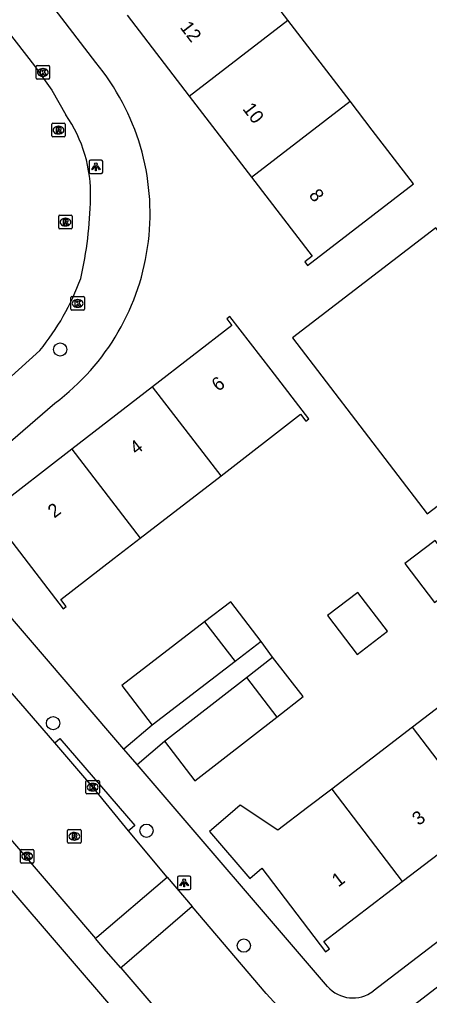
# Model space of a CAD drawing. Extents: x 159353 to 160616, y 385893 to 387321.
# Drawn here: x 160194.4 to 160224.8, y 386516.4 to 386588.5 of the extents above; entities that cross this region are included whole.
import ezdxf

# ---------------------------------------------------------------- set-up
doc = ezdxf.new("R2010")
doc.units = 0
for name, color, linetype in [('IMGEO_Boom', 7, 'Continuous'), ('IMGEO_Kolk', 7, 'Continuous'), ('IMGEO_Lichtpunt', 7, 'Continuous'), ('IMGEO_Pand', 7, 'Continuous'), ('IMGEO_Pand_nummerreeks', 7, 'Continuous'), ('IMGEO_Rijbaan_lokaal_open', 7, 'Continuous'), ('IMGEO_Rioolput', 7, 'Continuous'), ('IMGEO_Voetpad_open', 7, 'Continuous')]:
    doc.layers.add(name, color=color, linetype=linetype)

msp = doc.modelspace()

# ---------------------------------------------------------------- linework, layer by layer
at = {"layer": 'IMGEO_Boom'}
for centre in [(160197.425, 386564.094), (160196.894, 386536.481), (160203.813, 386528.538), (160211.009, 386520.048)]:
    msp.add_circle(centre, 0.489, dxfattribs=at)
at = {"layer": 'IMGEO_Kolk'}
for p, q in [((160195.639, 386584.148), (160195.639, 386585)), ((160195.714, 386585.074), (160196.566, 386585.074)), ((160196.127, 386584.854), (160196.152, 386584.854)), ((160196.64, 386585), (160196.64, 386584.148)), ((160196.15, 386584.294), (160196.125, 386584.294)), ((160196.566, 386584.074), (160195.714, 386584.074)), ((160198.212, 386567.077), (160198.212, 386567.929)), ((160198.287, 386568.003), (160199.139, 386568.003)), ((160198.7, 386567.783), (160198.725, 386567.783)), ((160199.213, 386567.929), (160199.213, 386567.077)), ((160199.139, 386567.003), (160198.287, 386567.003)), ((160198.723, 386567.223), (160198.698, 386567.223)), ((160199.402, 386532.258), (160200.254, 386532.258)), ((160199.327, 386531.332), (160199.327, 386532.184)), ((160199.838, 386531.478), (160199.813, 386531.478)), ((160199.815, 386532.038), (160199.84, 386532.038)), ((160200.328, 386532.184), (160200.328, 386531.332)), ((160200.254, 386531.258), (160199.402, 386531.258)), ((160194.552, 386527.15), (160195.404, 386527.15)), ((160194.477, 386526.224), (160194.477, 386527.076)), ((160194.965, 386526.93), (160194.99, 386526.93)), ((160195.478, 386527.076), (160195.478, 386526.224)), ((160195.404, 386526.15), (160194.552, 386526.15)), ((160194.988, 386526.37), (160194.963, 386526.37))]:
    msp.add_line(p, q, dxfattribs=at)
for points in [[(160195.639, 386584.148), (160195.639, 386585)], [(160195.714, 386585.074), (160196.566, 386585.074)], [(160196.64, 386585), (160196.64, 386584.148)], [(160195.96, 386584.774), (160196.083, 386584.774), (160196.083, 386584.623), (160196.213, 386584.774), (160196.377, 386584.774), (160196.231, 386584.623), (160196.384, 386584.374), (160196.232, 386584.374), (160196.147, 386584.538), (160196.083, 386584.471), (160196.083, 386584.374), (160195.96, 386584.374), (160195.96, 386584.774)], [(160196.566, 386584.074), (160195.714, 386584.074)], [(160198.212, 386567.077), (160198.212, 386567.929)], [(160198.287, 386568.003), (160199.139, 386568.003)], [(160198.533, 386567.703), (160198.656, 386567.703), (160198.656, 386567.552), (160198.786, 386567.703), (160198.95, 386567.703), (160198.804, 386567.552), (160198.957, 386567.303), (160198.805, 386567.303), (160198.72, 386567.467), (160198.656, 386567.4), (160198.656, 386567.303), (160198.533, 386567.303), (160198.533, 386567.703)], [(160199.213, 386567.929), (160199.213, 386567.077)], [(160199.139, 386567.003), (160198.287, 386567.003)], [(160199.402, 386532.258), (160200.254, 386532.258)], [(160199.327, 386531.332), (160199.327, 386532.184)], [(160199.648, 386531.958), (160199.771, 386531.958), (160199.771, 386531.807), (160199.901, 386531.958), (160200.065, 386531.958), (160199.919, 386531.807), (160200.072, 386531.558), (160199.92, 386531.558), (160199.835, 386531.722), (160199.771, 386531.655), (160199.771, 386531.558), (160199.648, 386531.558), (160199.648, 386531.958)], [(160200.328, 386532.184), (160200.328, 386531.332)], [(160200.254, 386531.258), (160199.402, 386531.258)], [(160194.552, 386527.15), (160195.404, 386527.15)], [(160194.477, 386526.224), (160194.477, 386527.076)], [(160194.798, 386526.85), (160194.921, 386526.85), (160194.921, 386526.699), (160195.051, 386526.85), (160195.215, 386526.85), (160195.069, 386526.699), (160195.222, 386526.45), (160195.07, 386526.45), (160194.985, 386526.614), (160194.921, 386526.547), (160194.921, 386526.45), (160194.798, 386526.45), (160194.798, 386526.85)], [(160195.478, 386527.076), (160195.478, 386526.224)], [(160195.404, 386526.15), (160194.552, 386526.15)]]:
    msp.add_lwpolyline(points, dxfattribs=at)
for centre, start, end in [((160195.716, 386584.998), 91.55205, 178.44795), ((160195.716, 386584.998), 91.55205, 178.44795), ((160196.564, 386584.998), 1.55205, 88.44795), ((160196.564, 386584.998), 1.55205, 88.44795), ((160195.716, 386584.15), 181.55205, 268.44795), ((160195.716, 386584.15), 181.55205, 268.44795), ((160196.564, 386584.15), 271.55205, 358.44795), ((160196.564, 386584.15), 271.55205, 358.44795), ((160198.289, 386567.927), 91.55205, 178.44795), ((160198.289, 386567.927), 91.55205, 178.44795), ((160199.137, 386567.927), 1.55205, 88.44795), ((160199.137, 386567.927), 1.55205, 88.44795), ((160198.289, 386567.079), 181.55205, 268.44795), ((160198.289, 386567.079), 181.55205, 268.44795), ((160199.137, 386567.079), 271.55205, 358.44795), ((160199.137, 386567.079), 271.55205, 358.44795), ((160199.404, 386532.182), 91.55205, 178.44795), ((160199.404, 386532.182), 91.55205, 178.44795), ((160200.252, 386532.182), 1.55205, 88.44795), ((160200.252, 386532.182), 1.55205, 88.44795), ((160199.404, 386531.334), 181.55205, 268.44795), ((160199.404, 386531.334), 181.55205, 268.44795), ((160200.252, 386531.334), 271.55205, 358.44795), ((160200.252, 386531.334), 271.55205, 358.44795), ((160194.554, 386527.074), 91.55205, 178.44795), ((160194.554, 386527.074), 91.55205, 178.44795), ((160195.402, 386527.074), 1.55205, 88.44795), ((160195.402, 386527.074), 1.55205, 88.44795), ((160194.554, 386526.226), 181.55205, 268.44795), ((160194.554, 386526.226), 181.55205, 268.44795), ((160195.402, 386526.226), 271.55205, 358.44795), ((160195.402, 386526.226), 271.55205, 358.44795)]:
    msp.add_arc(centre, 0.0765, start, end, dxfattribs=at)
for centre, major_axis, ratio, start_param, end_param in [((160196.126, 386584.574), (-0.387, 0.002), 0.722429, 4.712389, 7.853982), ((160196.151, 386584.574), (-0.39, 0.002), 0.717154, 1.570796, 4.712389), ((160198.699, 386567.503), (-0.387, 0.002), 0.722429, 4.712389, 7.853982), ((160198.724, 386567.503), (-0.39, 0.002), 0.717154, 1.570796, 4.712389), ((160199.814, 386531.758), (-0.387, 0.002), 0.722429, 4.712389, 7.853982), ((160199.839, 386531.758), (-0.39, 0.002), 0.717154, 1.570796, 4.712389), ((160194.964, 386526.65), (-0.387, 0.002), 0.722429, 4.712389, 7.853982), ((160194.989, 386526.65), (-0.39, 0.002), 0.717154, 1.570796, 4.712389)]:
    msp.add_ellipse(centre, major_axis=major_axis, ratio=ratio, start_param=start_param, end_param=end_param, dxfattribs=at)
at = {"layer": 'IMGEO_Lichtpunt'}
for p, q in [((160199.569, 386577.998), (160199.569, 386577.191)), ((160199.569, 386577.998), (160199.569, 386577.191)), ((160200.471, 386578.093), (160199.663, 386578.093)), ((160200.471, 386578.093), (160199.663, 386578.093)), ((160200.565, 386577.191), (160200.565, 386577.998)), ((160200.565, 386577.191), (160200.565, 386577.998)), ((160199.663, 386577.097), (160200.471, 386577.097)), ((160199.663, 386577.097), (160200.471, 386577.097)), ((160206.099, 386525.088), (160206.099, 386524.281)), ((160206.099, 386525.088), (160206.099, 386524.281)), ((160207.001, 386525.183), (160206.193, 386525.183)), ((160207.001, 386525.183), (160206.193, 386525.183)), ((160207.095, 386524.281), (160207.095, 386525.088)), ((160207.095, 386524.281), (160207.095, 386525.088)), ((160206.193, 386524.187), (160207.001, 386524.187)), ((160206.193, 386524.187), (160207.001, 386524.187))]:
    msp.add_line(p, q, dxfattribs=at)
for points in [[(160199.943, 386577.662), (160199.982, 386577.634), (160199.794, 386577.372), (160199.756, 386577.399), (160199.943, 386577.662)], [(160200.155, 386577.634), (160200.193, 386577.661), (160200.38, 386577.399), (160200.341, 386577.371), (160200.155, 386577.634)], [(160200.045, 386577.614), (160200.092, 386577.614), (160200.092, 386577.292), (160200.045, 386577.292), (160200.045, 386577.614)], [(160206.473, 386524.752), (160206.512, 386524.724), (160206.324, 386524.462), (160206.286, 386524.489), (160206.473, 386524.752)], [(160206.575, 386524.704), (160206.622, 386524.704), (160206.622, 386524.382), (160206.575, 386524.382), (160206.575, 386524.704)], [(160206.685, 386524.724), (160206.723, 386524.751), (160206.91, 386524.489), (160206.871, 386524.461), (160206.685, 386524.724)]]:
    msp.add_lwpolyline(points, dxfattribs=at)
for centre in [(160200.068, 386577.796), (160206.598, 386524.886)]:
    msp.add_circle(centre, 0.0994, dxfattribs=at)
for centre, start, end in [((160199.663, 386577.998), 90, 180), ((160199.663, 386577.998), 90, 180), ((160200.471, 386577.998), 0, 90), ((160200.471, 386577.998), 0, 90), ((160199.663, 386577.191), 180, 270), ((160199.663, 386577.191), 180, 270), ((160200.471, 386577.191), 270, 0), ((160200.471, 386577.191), 270, 360), ((160206.193, 386525.088), 90, 180), ((160206.193, 386525.088), 90, 180), ((160207.001, 386525.088), 0, 90), ((160207.001, 386525.088), 0, 90), ((160206.193, 386524.281), 180, 270), ((160206.193, 386524.281), 180, 270), ((160207.001, 386524.281), 270, 0), ((160207.001, 386524.281), 270, 360)]:
    msp.add_arc(centre, 0.0946, start, end, dxfattribs=at)
at = {"layer": 'IMGEO_Pand'}
for points in [[(160214.269, 386588.428), (160209.668, 386594.406)], [(160202.372, 386588.79), (160206.971, 386582.811)], [(160206.971, 386582.811), (160214.269, 386588.428)], [(160218.87, 386582.449), (160214.269, 386588.428)], [(160206.971, 386582.811), (160211.57, 386576.832)], [(160211.57, 386576.832), (160218.87, 386582.449)], [(160211.57, 386576.832), (160216.069, 386570.983), (160215.523, 386570.563), (160215.716, 386570.313), (160223.564, 386576.349), (160220.515, 386580.312), (160218.87, 386582.449)], [(160226.882, 386570.914), (160225.217, 386573.085), (160214.609, 386564.95), (160224.579, 386551.949), (160230.121, 386556.199)], [(160209.324, 386554.774), (160215.204, 386559.31), (160215.602, 386558.794), (160215.828, 386558.968), (160213.039, 386562.583), (160209.985, 386566.542), (160209.759, 386566.368), (160210.135, 386565.88), (160204.257, 386561.345)], [(160204.257, 386561.345), (160198.272, 386556.729)], [(160209.324, 386554.774), (160204.257, 386561.345)], [(160198.272, 386556.729), (160192.406, 386552.203), (160192.024, 386552.698), (160191.788, 386552.516), (160197.638, 386544.933), (160197.868, 386545.11), (160197.468, 386545.628), (160201.427, 386548.682), (160203.34, 386550.157)], [(160198.272, 386556.729), (160203.34, 386550.157)], [(160203.34, 386550.157), (160209.324, 386554.774)], [(160227.353, 386547.116), (160225.159, 386549.995), (160222.914, 386548.284), (160225.108, 386545.405), (160227.353, 386547.116)], [(160217.198, 386544.44), (160219.392, 386541.562), (160221.637, 386543.273), (160219.444, 386546.151), (160217.198, 386544.44)], [(160212.283, 386542.527), (160210.043, 386545.452), (160208.11, 386543.971)], [(160208.11, 386543.971), (160201.978, 386539.272), (160204.218, 386536.347)], [(160208.11, 386543.971), (160210.36, 386541.054)], [(160212.283, 386542.527), (160210.36, 386541.054)], [(160210.36, 386541.054), (160204.218, 386536.347)], [(160211.212, 386539.872), (160213.137, 386541.367)], [(160213.45, 386536.941), (160215.399, 386538.455), (160213.137, 386541.367)], [(160229.468, 386540.749), (160223.491, 386536.184)], [(160205.129, 386535.145), (160211.212, 386539.872)], [(160211.212, 386539.872), (160213.45, 386536.941)], [(160205.129, 386535.145), (160207.392, 386532.233), (160213.45, 386536.941)], [(160223.491, 386536.184), (160217.514, 386531.618)], [(160228.714, 386529.342), (160223.491, 386536.184)], [(160217.514, 386531.618), (160215.73, 386530.256), (160213.535, 386528.58), (160210.75, 386530.436), (160209.99, 386529.786), (160208.47, 386528.486), (160211.454, 386524.998), (160212.343, 386525.759), (160217.055, 386519.579), (160217.355, 386519.807), (160216.941, 386520.35), (160222.737, 386524.777)], [(160217.514, 386531.618), (160222.737, 386524.777)], [(160222.737, 386524.777), (160228.714, 386529.342)]]:
    msp.add_lwpolyline(points, dxfattribs=at)
at = {"layer": 'IMGEO_Rijbaan_lokaal_open'}
for points in [[(160178.704, 386606.899), (160184.959, 386598.665), (160195.508, 386585.06), (160196.801, 386583.271), (160197.844, 386581.429)], [(160195.915, 386564.023), (160193.551, 386561.889), (160186.766, 386556.176), (160186.171, 386555.554)], [(160281.2, 386559.794), (160260.866, 386544.288), (160224.287, 386516.164), (160222.514, 386514.806), (160222.305, 386514.668)], [(160197.022, 386535.028), (160186.158, 386547.581), (160185.901, 386547.899)], [(160180.731, 386543.081), (160200.034, 386520.57)], [(160202.475, 386528.527), (160199.828, 386531.758), (160198.659, 386533.137), (160197.022, 386535.028)], [(160205.346, 386525.105), (160202.475, 386528.527)], [(160200.034, 386520.57), (160200.139, 386520.66), (160205.346, 386525.105)], [(160205.346, 386525.105), (160207.188, 386522.947)], [(160207.188, 386522.947), (160202.01, 386518.49), (160201.901, 386518.396)], [(160213.937, 386515.16), (160213.239, 386515.895), (160212.674, 386516.521), (160207.188, 386522.947)], [(160201.901, 386518.396), (160200.827, 386519.646), (160200.034, 386520.57)], [(160201.901, 386518.396), (160219.773, 386497.617), (160220.931, 386496.271)]]:
    msp.add_lwpolyline(points, dxfattribs=at)
for centre, radius, start, end in [((160189.437, 386575.593), 10.234, 358.21872, 34.76591), ((160170.73, 386575.801), 28.94, 347.11461, 358.95903), ((160181.703, 386575.626), 18.347, 320.7715, 339.98707)]:
    msp.add_arc(centre, radius, start, end, dxfattribs=at)
at = {"layer": 'IMGEO_Rioolput'}
for p, q in [((160196.793, 386579.884), (160196.793, 386580.736)), ((160196.868, 386580.81), (160197.72, 386580.81)), ((160197.281, 386580.59), (160197.306, 386580.59)), ((160197.794, 386580.736), (160197.794, 386579.884)), ((160197.72, 386579.81), (160196.868, 386579.81)), ((160197.304, 386580.03), (160197.279, 386580.03)), ((160197.385, 386574.013), (160198.237, 386574.013)), ((160197.31, 386573.087), (160197.31, 386573.939)), ((160197.798, 386573.793), (160197.823, 386573.793)), ((160198.311, 386573.939), (160198.311, 386573.087)), ((160198.237, 386573.013), (160197.385, 386573.013)), ((160197.821, 386573.233), (160197.796, 386573.233)), ((160198.045, 386528.624), (160198.897, 386528.624)), ((160197.97, 386527.698), (160197.97, 386528.55)), ((160198.458, 386528.404), (160198.483, 386528.404)), ((160198.971, 386528.55), (160198.971, 386527.698)), ((160198.897, 386527.624), (160198.045, 386527.624)), ((160198.481, 386527.844), (160198.456, 386527.844))]:
    msp.add_line(p, q, dxfattribs=at)
for points in [[(160196.793, 386579.884), (160196.793, 386580.736)], [(160196.868, 386580.81), (160197.72, 386580.81)], [(160197.382, 386580.508), (160197.13, 386580.51), (160197.13, 386580.11)], [(160197.794, 386580.736), (160197.794, 386579.884)], [(160197.72, 386579.81), (160196.868, 386579.81)], [(160197.13, 386580.11), (160197.254, 386580.11), (160197.254, 386580.272), (160197.265, 386580.272)], [(160197.308, 386580.429), (160197.254, 386580.429), (160197.254, 386580.348)], [(160197.254, 386580.348), (160197.306, 386580.348)], [(160197.312, 386580.243), (160197.383, 386580.11), (160197.523, 386580.11), (160197.458, 386580.236)], [(160197.385, 386574.013), (160198.237, 386574.013)], [(160197.31, 386573.087), (160197.31, 386573.939)], [(160197.899, 386573.711), (160197.647, 386573.713), (160197.647, 386573.313)], [(160197.647, 386573.313), (160197.771, 386573.313), (160197.771, 386573.475), (160197.782, 386573.475)], [(160197.825, 386573.632), (160197.771, 386573.632), (160197.771, 386573.551)], [(160197.771, 386573.551), (160197.823, 386573.551)], [(160197.829, 386573.446), (160197.9, 386573.313), (160198.04, 386573.313), (160197.975, 386573.439)], [(160198.311, 386573.939), (160198.311, 386573.087)], [(160198.237, 386573.013), (160197.385, 386573.013)], [(160198.045, 386528.624), (160198.897, 386528.624)], [(160197.97, 386527.698), (160197.97, 386528.55)], [(160198.559, 386528.322), (160198.307, 386528.324), (160198.307, 386527.924)], [(160198.307, 386527.924), (160198.431, 386527.924), (160198.431, 386528.086), (160198.442, 386528.086)], [(160198.485, 386528.243), (160198.431, 386528.243), (160198.431, 386528.162)], [(160198.431, 386528.162), (160198.483, 386528.162)], [(160198.489, 386528.057), (160198.56, 386527.924), (160198.7, 386527.924), (160198.635, 386528.05)], [(160198.971, 386528.55), (160198.971, 386527.698)], [(160198.897, 386527.624), (160198.045, 386527.624)]]:
    msp.add_lwpolyline(points, dxfattribs=at)
for centre, radius, start, end in [((160196.87, 386580.734), 0.0765, 91.55205, 178.44795), ((160196.87, 386580.734), 0.0765, 91.55205, 178.44795), ((160197.381, 386580.398), 0.109, 350.36119, 89.41601), ((160197.718, 386580.734), 0.0765, 1.55205, 88.44795), ((160197.718, 386580.734), 0.0765, 1.55205, 88.44795), ((160196.87, 386579.886), 0.0765, 181.55205, 268.44795), ((160196.87, 386579.886), 0.0765, 181.55205, 268.44795), ((160197.264, 386580.219), 0.0533, 26.02933, 88.69889), ((160197.29, 386580.537), 0.19, 274.7715, 282.96867), ((160197.314, 386580.333), 0.0964, 77.00612, 93.18647), ((160197.328, 386580.39), 0.0378, 276.66336, 79.67722), ((160197.379, 386580.398), 0.112, 277.58423, 350.98172), ((160197.363, 386580.183), 0.108, 29.51342, 73.79051), ((160197.718, 386579.886), 0.0765, 271.55205, 358.44795), ((160197.718, 386579.886), 0.0765, 271.55205, 358.44795), ((160197.387, 386573.937), 0.0765, 91.55205, 178.44795), ((160197.387, 386573.937), 0.0765, 91.55205, 178.44795), ((160198.235, 386573.937), 0.0765, 1.55205, 88.44795), ((160198.235, 386573.937), 0.0765, 1.55205, 88.44795), ((160197.781, 386573.422), 0.0533, 26.02933, 88.69889), ((160197.807, 386573.74), 0.19, 274.7715, 282.96867), ((160197.831, 386573.536), 0.0964, 77.00612, 93.18647), ((160197.845, 386573.593), 0.0378, 276.66336, 79.67722), ((160197.898, 386573.601), 0.109, 350.36119, 89.41601), ((160197.896, 386573.601), 0.112, 277.58423, 350.98172), ((160197.88, 386573.386), 0.108, 29.51342, 73.79051), ((160197.387, 386573.089), 0.0765, 181.55205, 268.44795), ((160197.387, 386573.089), 0.0765, 181.55205, 268.44795), ((160198.235, 386573.089), 0.0765, 271.55205, 358.44795), ((160198.235, 386573.089), 0.0765, 271.55205, 358.44795), ((160198.047, 386528.548), 0.0765, 91.55205, 178.44795), ((160198.047, 386528.548), 0.0765, 91.55205, 178.44795), ((160198.895, 386528.548), 0.0765, 1.55205, 88.44795), ((160198.895, 386528.548), 0.0765, 1.55205, 88.44795), ((160198.441, 386528.033), 0.0533, 26.02933, 88.69889), ((160198.467, 386528.351), 0.19, 274.7715, 282.96867), ((160198.491, 386528.147), 0.0964, 77.00612, 93.18647), ((160198.505, 386528.204), 0.0378, 276.66336, 79.67722), ((160198.558, 386528.212), 0.109, 350.36119, 89.41601), ((160198.556, 386528.212), 0.112, 277.58423, 350.98172), ((160198.54, 386527.997), 0.108, 29.51342, 73.79051), ((160198.047, 386527.7), 0.0765, 181.55205, 268.44795), ((160198.047, 386527.7), 0.0765, 181.55205, 268.44795), ((160198.895, 386527.7), 0.0765, 271.55205, 358.44795), ((160198.895, 386527.7), 0.0765, 271.55205, 358.44795)]:
    msp.add_arc(centre, radius, start, end, dxfattribs=at)
for centre, major_axis, ratio, start_param, end_param in [((160197.28, 386580.31), (-0.387, 0.002), 0.722429, 4.712389, 7.853982), ((160197.305, 386580.31), (-0.39, 0.002), 0.717154, 1.570796, 4.712389), ((160197.797, 386573.513), (-0.387, 0.002), 0.722429, 4.712389, 7.853982), ((160197.822, 386573.513), (-0.39, 0.002), 0.717154, 1.570796, 4.712389), ((160198.457, 386528.124), (-0.387, 0.002), 0.722429, 4.712389, 7.853982), ((160198.482, 386528.124), (-0.39, 0.002), 0.717154, 1.570796, 4.712389)]:
    msp.add_ellipse(centre, major_axis=major_axis, ratio=ratio, start_param=start_param, end_param=end_param, dxfattribs=at)
at = {"layer": 'IMGEO_Voetpad_open'}
for points in [[(160200.054, 386585.308), (160179.096, 386612.602)], [(160189.149, 386553.347), (160197.035, 386560.14)], [(160202.143, 386534.564), (160188.895, 386549.982)], [(160176.408, 386544.366), (160214.547, 386500), (160221.545, 386491.86)], [(160213.137, 386541.367), (160212.283, 386542.527)], [(160204.218, 386536.347), (160202.143, 386534.564)], [(160245.678, 386535.853), (160220.584, 386516.686)], [(160197.022, 386535.028), (160197.4, 386535.354), (160202.946, 386528.931), (160202.568, 386528.605), (160202.475, 386528.527)], [(160203.125, 386533.423), (160205.129, 386535.145)], [(160203.125, 386533.423), (160202.143, 386534.564)], [(160217.204, 386517.038), (160203.125, 386533.423)]]:
    msp.add_lwpolyline(points, dxfattribs=at)
for centre, radius, start, end in [((160186.596, 386574.157), 17.477, 306.67557, 39.64409), ((160219.081, 386518.655), 2.477, 220.74355, 307.36552)]:
    msp.add_arc(centre, radius, start, end, dxfattribs=at)

# ---------------------------------------------------------------- texts
at = {"layer": 'IMGEO_Pand_nummerreeks'}
for s, rotation, p in [('12', 307.56646, (160206.246, 386587.889)), ('10', 307.56646, (160210.874, 386581.87)), ('8', 307.56646, (160215.781, 386575.49)), ('6', 37.64832, (160209.115, 386560.95)), ('4', 37.64832, (160203.051, 386556.273)), ('2', 37.64832, (160196.986, 386551.594)), ('3', 37.37267, (160223.947, 386528.872)), ('1', 37.37267, (160218.002, 386524.331))]:
    msp.add_text(s, height=1, rotation=rotation, dxfattribs=at).set_placement(p)

doc.saveas('drawing.dxf')
